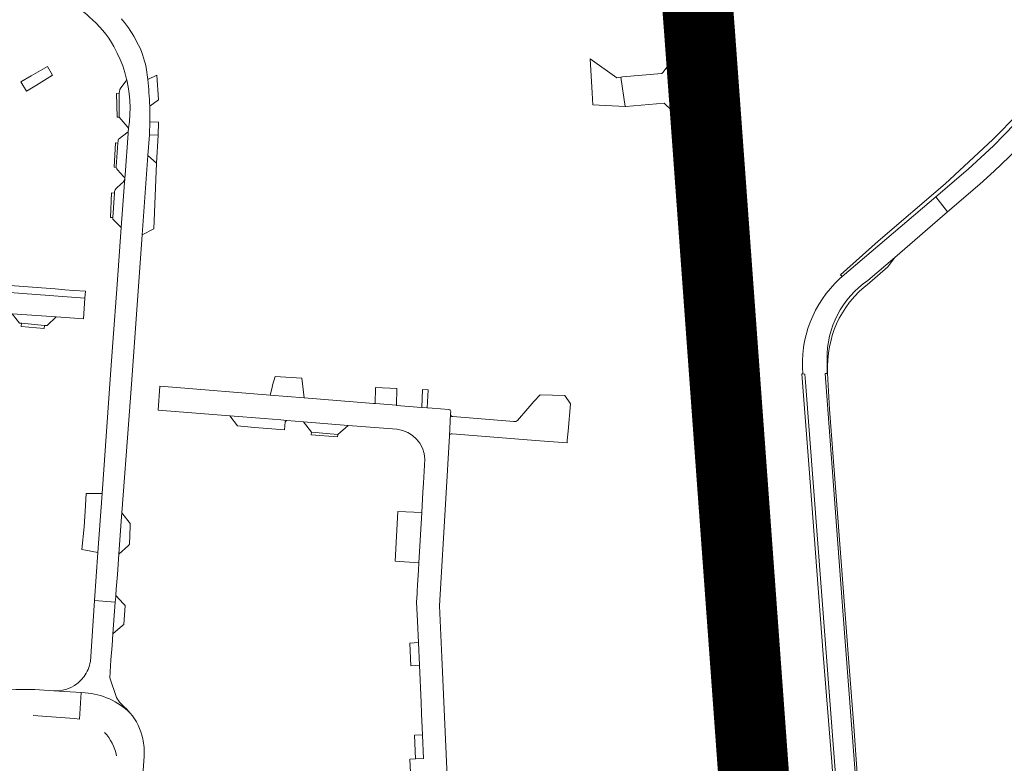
# Model space of a CAD drawing. Header units: metres. Extents: x 166325 to 190320, y 381923 to 404576.
# Tile 803 of 1056: x 177163 to 177372, y 396521 to 396678. Entities that reach past the tile are written whole.
import ezdxf

# ---------------------------------------------------------------- set-up
doc = ezdxf.new("R2010")
doc.units = ezdxf.units.M
for name, color, linetype, lineweight in [('B-WE-VH-VERHARDING_ASFALT-GV', 8, 'Continuous', 18), ('B-WE-VH-VERHARDING_BETONSTRAATSTEEN-GV', 8, 'Continuous', 18), ('B-WE-VH-VERHARDING_FUNDERING_ZAND-GV', 8, 'Continuous', 18), ('B-WE-VH-VERHARDING_HALFVERHARDING-GV', 8, 'Continuous', 18), ('B-WE-VH-VERHARDING_N-WEG', 8, 'Continuous', 18), ('B-WE-VH-VERHARDING_STRAATBAKSTEEN-GV', 8, 'Continuous', 18)]:
    doc.layers.add(name, color=color, linetype=linetype, lineweight=lineweight)

msp = doc.modelspace()

# ---------------------------------------------------------------- linework, layer by layer
at = {"layer": 'B-WE-VH-VERHARDING_ASFALT-GV', "flags": 128}
for points in [[(177301.674, 396748.632), (177301.349, 396748.608), (177298.463, 396748.391), (177298.171, 396748.369), (177298.393, 396745.527), (177299.542, 396730.549), (177300.563, 396715.472), (177301.276, 396706.121), (177301.441, 396703.955), (177302.526, 396690.22), (177302.631, 396688.9), (177303.628, 396675.311), (177303.889, 396671.83), (177304.455, 396664.266), (177305.037, 396655.881), (177305.391, 396650.782), (177305.55, 396648.64), (177305.965, 396648.671), (177308.896, 396648.893), (177309.195, 396648.915), (177307.865, 396666.441), (177306.373, 396686.083), (177304.731, 396707.85), (177303.109, 396729.755)], [(177305.337, 396748.907), (177304.92, 396748.876), (177302.003, 396748.657), (177301.674, 396748.632), (177303.109, 396729.755), (177304.731, 396707.85), (177306.373, 396686.083), (177307.865, 396666.441), (177309.195, 396648.915), (177309.524, 396648.94), (177312.421, 396649.159), (177312.855, 396649.192), (177312.789, 396650.058), (177312.08, 396659.72), (177310.873, 396675.636), (177309.584, 396691.672), (177308.604, 396706.329), (177307.547, 396720.489), (177306.619, 396732.69), (177305.525, 396746.47)], [(177357.505, 396640.579), (177360.008, 396637.401), (177366.806, 396643.248), (177369.887, 396646.034), (177373.03, 396649.033), (177386.683, 396663.124), (177386.849, 396663.295), (177395.68, 396672.428), (177397.61, 396674.424), (177412.008, 396689.314), (177419.018, 396696.563), (177425.766, 396703.542), (177436.12, 396714.25), (177436.365, 396714.504), (177439.027, 396717.21), (177436.455, 396719.716), (177434.769, 396718.028), (177417.164, 396700.396), (177369.745, 396651.362), (177364.348, 396646.41)]]:
    msp.add_lwpolyline(points, close=True, dxfattribs=at)
at = {"layer": 'B-WE-VH-VERHARDING_ASFALT-GV'}
for points in [[(177173.785, 396682.105, -0.0349199), (177178.795, 396678.094)], [(177178.795, 396678.094, -0.0936659), (177183.847, 396671.455)], [(177188.234, 396673.331, 0.0599113), (177185.133, 396678.057)], [(177190.165, 396667.936, 0.0802606), (177188.234, 396673.331)], [(177190.929, 396659.762, 0.0203746), (177190.506, 396665.404)], [(177167.582, 396536.131, 0.054187), (177159.61, 396535.931)], [(177186.803, 396531.237, 0.175786), (177177.229, 396535.538)], [(177189.483, 396525.799, 0.1192087), (177186.803, 396531.237)], [(177181.356, 396527.121, -0.1448751), (177183.917, 396522.172)], [(177189.765, 396522.125, 0.0718508), (177189.483, 396525.799)]]:
    msp.add_lwpolyline(points, format="xyb", dxfattribs=at)
at = {"layer": 'B-WE-VH-VERHARDING_ASFALT-GV', "flags": 128}
for points in [[(177185.133, 396678.057), (177184.973, 396678.258)], [(177183.847, 396671.455), (177184.071, 396671.003), (177184.676, 396669.663), (177185.207, 396668.293), (177185.662, 396666.896), (177186.041, 396665.476), (177186.077, 396665.323), (177186.37, 396663.883), (177186.583, 396662.429), (177186.718, 396660.966), (177186.772, 396659.497), (177186.747, 396658.028)], [(177190.506, 396665.404), (177190.165, 396667.936)], [(177186.747, 396658.028), (177186.642, 396656.562), (177186.457, 396655.104), (177186.44, 396654.934), (177186.386, 396654.409), (177186.341, 396653.97), (177185.705, 396645.232), (177185.648, 396644.449), (177185.632, 396644.232), (177185.585, 396643.582), (177184.894, 396634.089), (177184.01, 396621.99), (177183.13, 396609.744), (177182.573, 396601.987), (177180.829, 396577.722), (177179.933, 396565.246), (177179.241, 396555.054), (177183.643, 396554.756), (177183.725, 396555.857), (177183.747, 396556.145), (177183.847, 396557.495), (177184.078, 396560.602), (177184.398, 396564.906), (177184.992, 396572.894), (177185.05, 396573.668), (177186.509, 396593.289), (177187.24, 396602.788), (177189.359, 396632.561), (177190.558, 396649.306), (177190.875, 396653.735), (177190.88, 396653.804), (177190.964, 396656.452), (177190.929, 396659.762)], [(177319.822, 396509.118), (177317.802, 396534.828), (177316.756, 396549.206), (177314.933, 396573.123), (177313.14, 396597.216), (177311.304, 396621.301), (177309.46, 396645.421), (177309.195, 396648.915), (177308.896, 396648.893), (177305.965, 396648.671), (177305.55, 396648.64), (177306.686, 396633.422), (177307.941, 396616.536), (177309.416, 396598.027), (177310.969, 396577.469), (177312.513, 396556.802), (177313.867, 396538.904), (177314.12, 396535.388), (177314.19, 396534.414), (177314.925, 396524.811), (177315.597, 396514.163)], [(177323.399, 396513.763), (177322.583, 396522.265), (177321.765, 396531.095), (177321.477, 396536.017), (177320.52, 396548.066), (177319.358, 396563.686), (177317.916, 396581.368), (177317.35, 396588.968), (177316.926, 396594.651), (177315.512, 396612.872), (177314.37, 396629.511), (177312.855, 396649.192), (177312.421, 396649.159), (177309.524, 396648.94), (177309.195, 396648.915), (177309.46, 396645.421), (177311.304, 396621.301), (177313.14, 396597.216), (177314.933, 396573.123), (177316.756, 396549.206), (177317.802, 396534.828), (177319.822, 396509.118)], [(177166.216, 396530.745), (177175.021, 396530.097), (177176.032, 396529.97), (177176.404, 396535.589), (177170.593, 396535.946)], [(177170.593, 396535.946), (177167.582, 396536.131)], [(177177.229, 396535.538), (177176.404, 396535.589), (177176.032, 396529.97)], [(177184.888, 396453.411), (177184.895, 396453.516), (177185.506, 396462.119), (177186.415, 396474.934), (177187.003, 396483.221), (177187.381, 396488.543), (177187.659, 396492.469), (177188.055, 396498.043), (177188.337, 396502.013), (177188.666, 396506.647), (177189.366, 396516.52), (177189.404, 396517.056), (177189.765, 396522.125)]]:
    msp.add_lwpolyline(points, dxfattribs=at)
at = {"layer": 'B-WE-VH-VERHARDING_BETONSTRAATSTEEN-GV', "flags": 128}
for points in [[(177303.889, 396671.83), (177303.356, 396671.781), (177299.657, 396666.935), (177299.476, 396666.698), (177291.115, 396665.984), (177290.785, 396665.955), (177291.642, 396659.726), (177291.836, 396659.743), (177299.928, 396660.433), (177304.682, 396655.876), (177305.037, 396655.881), (177304.455, 396664.266)], [(177290.785, 396665.955), (177289.878, 396665.758), (177284.29, 396669.792), (177284.704, 396662.624), (177284.851, 396660.074), (177291.642, 396659.726)], [(177170.321, 396666.351), (177169.274, 396668.183), (177165.822, 396666.175), (177163.66, 396664.931), (177164.815, 396662.952), (177166.943, 396664.245)], [(177192.821, 396656.37), (177190.964, 396656.452), (177190.88, 396653.804), (177190.875, 396653.735), (177192.702, 396653.641)], [(177192.702, 396653.641), (177190.875, 396653.735), (177190.558, 396649.306), (177192.352, 396647.698)], [(177192.352, 396647.698), (177190.558, 396649.306), (177189.359, 396632.561), (177191.828, 396633.8)], [(177180.829, 396577.722), (177179.249, 396577.742), (177178.212, 396577.755), (177177.47, 396577.765), (177177.241, 396574.029), (177177.055, 396570.68), (177176.575, 396565.888), (177177.347, 396565.74), (177179.933, 396565.246)]]:
    msp.add_lwpolyline(points, close=True, dxfattribs=at)
for points in [[(177254.345, 396595.51), (177250.817, 396595.797), (177249.748, 396595.884), (177248.588, 396595.978), (177247.601, 396596.058), (177243.318, 396596.406), (177243.22, 396596.414), (177243.202, 396596.415), (177238.77, 396596.776), (177238.718, 396596.78), (177238.335, 396596.811), (177223.661, 396598.003), (177216.48, 396598.587), (177195.781, 396600.269), (177193.107, 396600.486), (177192.73, 396595.393), (177207.924, 396594.195), (177215.162, 396593.603), (177218.726, 396593.312), (177219.99, 396593.211), (177223.518, 396592.929), (177232.992, 396592.172), (177243.329, 396591.346)], [(177279.408, 396589.034), (177279.574, 396590.951), (177280.078, 396596.739), (177278.87, 396598.481), (177273.673, 396598.638), (177272.341, 396597.208), (177271.072, 396595.756), (177268.855, 396593.221)], [(177251.737, 396514.479), (177253.223, 396514.574), (177254.09, 396514.629), (177252.805, 396543.095), (177252.315, 396553.937), (177253.65, 396576.655), (177254.432, 396589.954), (177254.678, 396594.524), (177254.681, 396594.581), (177254.703, 396595.099)], [(177254.678, 396594.524), (177254.432, 396589.954)], [(177268.109, 396592.956), (177255.131, 396594.013)], [(177254.987, 396590.397), (177273.616, 396588.904), (177279.356, 396588.444), (177279.408, 396589.034)], [(177249.245, 396585.021), (177248.946, 396579.903), (177248.835, 396578.007), (177248.584, 396573.705), (177247.963, 396563.064), (177247.87, 396561.486), (177247.687, 396558.345), (177247.662, 396557.914), (177247.637, 396557.483), (177247.582, 396556.538), (177247.477, 396554.743), (177247.658, 396550.687), (177247.861, 396546.149), (177248.075, 396541.351), (177248.428, 396533.461), (177248.527, 396531.243), (177248.535, 396531.058), (177248.734, 396526.617), (177248.737, 396526.541), (177248.957, 396521.613), (177247.286, 396521.541), (177246.073, 396521.489), (177247.084, 396499.62)], [(177182.956, 396545.513), (177183.142, 396548.025), (177183.643, 396554.756), (177179.241, 396555.054), (177178.364, 396542.132)], [(177183.899, 396534.505), (177182.451, 396538.728), (177182.73, 396542.479), (177182.956, 396545.513)], [(177170.593, 396535.946), (177176.404, 396535.589), (177177.229, 396535.538)], [(177186.803, 396531.237), (177185.927, 396532.185)]]:
    msp.add_lwpolyline(points, dxfattribs=at)
at = {"layer": 'B-WE-VH-VERHARDING_BETONSTRAATSTEEN-GV'}
for points in [[(177254.703, 396595.099, 0.4019742), (177254.345, 396595.51)], [(177255.131, 396594.013, -0.3775996), (177254.678, 396594.524)], [(177268.855, 396593.221, -0.21854), (177268.109, 396592.956)], [(177243.329, 396591.346, -0.369006), (177249.245, 396585.021)], [(177254.432, 396589.954, -0.4268751), (177254.987, 396590.397)], [(177178.364, 396542.132, -0.1172621), (177177.028, 396538.962)], [(177177.028, 396538.962, -0.252361), (177170.593, 396535.946)], [(177185.927, 396532.185, -0.086946), (177183.899, 396534.505)]]:
    msp.add_lwpolyline(points, format="xyb", dxfattribs=at)
at = {"layer": 'B-WE-VH-VERHARDING_FUNDERING_ZAND-GV', "flags": 128}
msp.add_lwpolyline([(177238.799, 396600.163), (177238.718, 396596.78), (177238.77, 396596.776), (177243.202, 396596.415), (177243.288, 396599.987)], close=True, dxfattribs=at)
at = {"layer": 'B-WE-VH-VERHARDING_HALFVERHARDING-GV', "flags": 128}
msp.add_lwpolyline([(177417.164, 396700.396), (177416.671, 396700.866), (177396.595, 396680.592), (177386.177, 396669.896), (177375.037, 396658.252), (177369.593, 396652.747), (177359.484, 396643.312), (177345.308, 396631.186), (177337.318, 396624.086), (177337.657, 396623.666), (177357.505, 396640.579), (177364.348, 396646.41), (177369.745, 396651.362)], close=True, dxfattribs=at)
for points in [[(177334.976, 396595.607), (177334.556, 396603.191), (177334.544, 396604.612), (177334.611, 396606.031), (177334.758, 396607.444), (177334.985, 396608.846), (177335.29, 396610.234), (177335.546, 396611.179), (177335.974, 396612.44), (177336.476, 396613.673), (177337.052, 396614.873), (177337.699, 396616.037), (177338.415, 396617.159), (177339.197, 396618.237), (177339.321, 396618.396), (177340.271, 396619.476), (177341.28, 396620.502), (177342.345, 396621.47), (177342.931, 396621.959), (177347.324, 396625.731), (177348.789, 396627.751), (177343.12, 396622.875)], [(177338.421, 396489.527), (177329.914, 396601.353), (177329.765, 396603.024), (177329.326, 396603.071), (177329.132, 396603.061), (177330.638, 396582.936), (177333.643, 396543.654), (177335.496, 396520.905), (177337.502, 396491.611)], [(177341.396, 396510.36), (177340.114, 396528.464), (177338.968, 396542.891), (177337.43, 396563.355), (177336.321, 396578.111), (177334.976, 396595.607)]]:
    msp.add_lwpolyline(points, dxfattribs=at)
at = {"layer": 'B-WE-VH-VERHARDING_HALFVERHARDING-GV'}
msp.add_lwpolyline([(177343.12, 396622.875, 0.2535743), (177334.458, 396606.155)], format="xyb", dxfattribs=at)
at = {"layer": 'B-WE-VH-VERHARDING_N-WEG', "const_width": 15, "flags": 128}
msp.add_lwpolyline([(176774.264, 395699.636), (176896.784, 395801.268), (176957.882, 395853.988), (176996.882, 395882.318), (177044.499, 395912.234), (177128.703, 395953.11), (177217.269, 395995.142), (177251.28, 396019.619), (177273.955, 396039.564), (177292.095, 396060.867), (177316.614, 396101.756), (177333.847, 396151.163), (177340.892, 396185.971), (177341.799, 396228.126), (177339.531, 396251.016), (177324.8, 396437.116), (177307.389, 396676.136), (177285.665, 396956.696), (177283.093, 397067.616), (177287.503, 397121.973), (177292.647, 397157.233), (177345.028, 397488.163)], dxfattribs=at)
at = {"layer": 'B-WE-VH-VERHARDING_STRAATBAKSTEEN-GV', "flags": 128}
for points in [[(177186.718, 396660.966), (177186.583, 396662.429), (177186.37, 396663.883), (177186.077, 396665.323), (177186.041, 396665.476), (177185.998, 396665.324), (177185.857, 396665.051), (177184.873, 396663.756), (177184.8, 396663.653), (177184.613, 396663.298), (177184.499, 396662.912), (177184.464, 396662.512), (177184.484, 396657.45), (177186.143, 396655.497), (177186.347, 396655.165), (177186.44, 396654.934), (177186.457, 396655.104), (177186.642, 396656.562), (177186.747, 396658.028), (177186.772, 396659.497)], [(177184.464, 396662.512), (177183.917, 396662.449), (177184.009, 396657.449), (177184.484, 396657.45)], [(177186.341, 396653.97), (177186.386, 396654.409), (177186.342, 396654.352), (177186.11, 396654.131), (177184.507, 396652.92), (177184.332, 396652.766), (177184.242, 396652.578), (177184.229, 396652.369), (177184.196, 396651.938), (177183.825, 396647.032), (177183.856, 396646.823), (177183.966, 396646.537), (177184.112, 396646.327), (177185.397, 396644.904), (177185.561, 396644.68), (177185.648, 396644.449), (177185.705, 396645.232)], [(177184.196, 396651.938), (177183.696, 396651.978), (177183.409, 396646.885), (177183.856, 396646.823), (177183.825, 396647.032)], [(177185.585, 396643.582), (177185.632, 396644.232), (177185.455, 396643.883), (177185.21, 396643.577), (177184.985, 396643.381), (177183.762, 396642.28), (177183.584, 396642.028), (177183.476, 396641.738), (177183.446, 396641.431), (177183.45, 396641.37), (177183.119, 396636.212), (177183.098, 396635.875), (177184.894, 396634.089)], [(177183.45, 396641.37), (177182.862, 396641.448), (177182.6, 396636.21), (177183.119, 396636.212)], [(177118.264, 396636.075), (177117.504, 396636.429), (177116.871, 396635.069), (177146.196, 396621.425), (177177.222, 396619.083), (177177.33, 396620.577), (177174.887, 396620.759), (177172.951, 396620.91), (177170.897, 396621.065), (177146.942, 396622.873), (177146.175, 396623.09)], [(177171.138, 396615.15), (177161.801, 396615.826), (177163.36, 396613.836), (177163.74, 396613.802), (177168.663, 396613.357), (177169.179, 396613.31)], [(177168.663, 396613.357), (177163.74, 396613.802), (177163.675, 396613.095), (177168.595, 396612.7)], [(177223.382, 396600.388), (177223.171, 396602.195), (177217.54, 396602.527), (177216.973, 396600.656), (177216.861, 396600.185), (177216.48, 396598.587), (177223.661, 396598.003)], [(177249.748, 396595.884), (177249.907, 396599.727), (177248.746, 396599.773), (177248.588, 396595.978)], [(177215.162, 396593.603), (177207.924, 396594.195), (177209.564, 396592.038), (177213.159, 396591.73), (177214.96, 396591.576), (177219.477, 396591.19), (177219.608, 396592.888), (177219.768, 396593.077), (177219.99, 396593.211), (177218.726, 396593.312)], [(177232.992, 396592.172), (177223.518, 396592.929), (177225.208, 396590.696), (177230.77, 396590.262)], [(177230.77, 396590.262), (177225.208, 396590.696), (177225.165, 396590.148), (177230.727, 396589.714)], [(177186.471, 396566.755), (177186.658, 396567.009), (177186.776, 396570.819), (177186.795, 396571.419), (177185.05, 396573.668), (177184.992, 396572.894), (177184.398, 396564.906)], [(177248.584, 396573.705), (177243.493, 396573.899), (177242.93, 396563.44), (177247.963, 396563.064)], [(177185.738, 396554.023), (177185.388, 396554.342), (177183.747, 396556.145), (177183.725, 396555.857), (177183.643, 396554.756), (177183.142, 396548.025), (177185.158, 396549.756), (177185.436, 396550.003)], [(177247.861, 396546.149), (177246.055, 396546.042), (177246.297, 396541.261), (177248.075, 396541.351)], [(177248.737, 396526.541), (177248.734, 396526.617), (177247.038, 396526.541), (177247.286, 396521.541), (177248.957, 396521.613)]]:
    msp.add_lwpolyline(points, close=True, dxfattribs=at)
for points in [[(177192.44, 396666.316), (177190.506, 396665.404)], [(177190.929, 396659.762), (177192.773, 396661.091), (177192.44, 396666.316)], [(177161.801, 396615.826), (177171.138, 396615.15), (177176.906, 396614.732), (177177.222, 396619.083), (177146.196, 396621.425), (177116.871, 396635.069), (177117.504, 396636.429), (177105.98, 396638.12), (177105.777, 396638.098), (177105.425, 396638.201), (177102.761, 396639.426), (177085.773, 396647.236), (177085.31, 396647.449), (177083.844, 396648.124), (177082.882, 396650.588), (177079.746, 396652.038), (177071.024, 396656.07), (177066.132, 396658.332), (177057.409, 396662.365), (177054.062, 396663.912), (177052.699, 396664.543)], [(177343.12, 396622.875), (177348.789, 396627.751), (177360.008, 396637.401), (177357.505, 396640.579), (177337.657, 396623.666), (177337.104, 396623.174), (177336.104, 396622.2), (177335.161, 396621.172), (177334.279, 396620.091), (177333.46, 396618.961), (177332.707, 396617.786), (177332.023, 396616.57), (177331.41, 396615.316), (177330.869, 396614.03), (177330.403, 396612.715), (177330.013, 396611.375), (177329.701, 396610.015), (177329.466, 396608.639), (177329.312, 396607.253), (177329.236, 396605.859), (177329.241, 396604.464), (177329.326, 396603.071), (177329.765, 396603.024), (177329.914, 396601.353), (177338.421, 396489.527)], [(177342.58, 396489.905), (177337.773, 396552.856), (177334.029, 396603.145), (177334.509, 396603.168), (177334.458, 396606.155)]]:
    msp.add_lwpolyline(points, dxfattribs=at)

doc.saveas('drawing.dxf')
